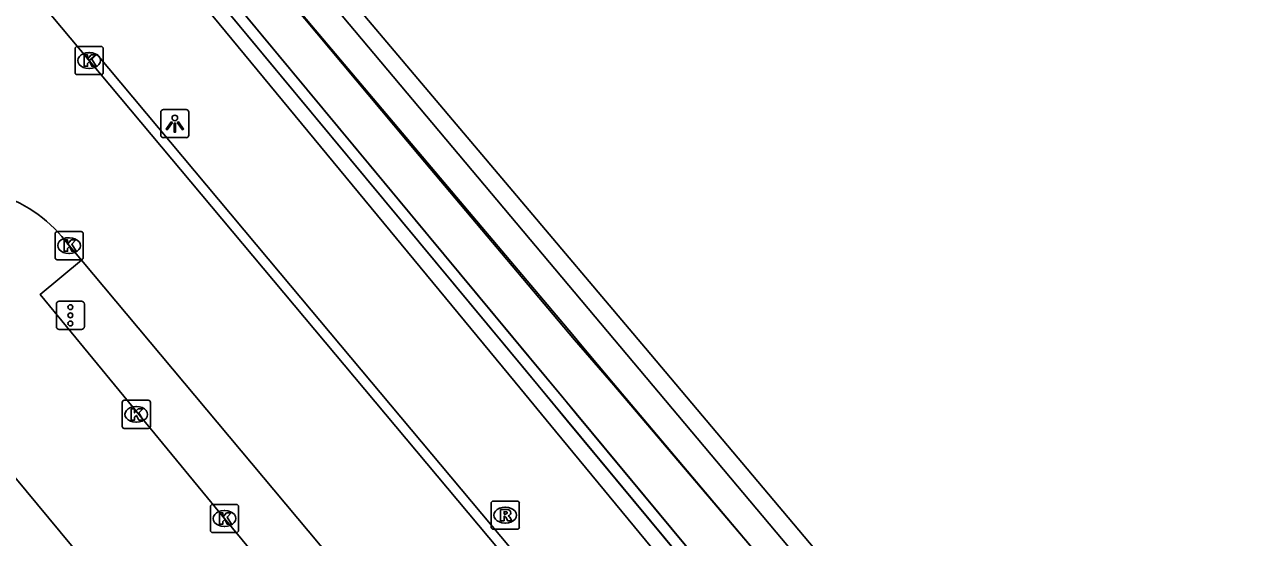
# Model space of a CAD drawing. Extents: x 159489 to 160304, y 383826 to 384530.
# Drawn here: x 159999.1 to 160042.66, y 384365.88 to 384384.09 of the extents above; entities that cross this region are included whole.
import ezdxf

# ---------------------------------------------------------------- set-up
doc = ezdxf.new("R2010")
doc.units = 0
for name, color, linetype in [('IMGEO_Berm_open', 7, 'Continuous'), ('IMGEO_Geluidsscherm', 7, 'Continuous'), ('IMGEO_Grasland_overig', 7, 'Continuous'), ('IMGEO_Haag', 7, 'Continuous'), ('IMGEO_Kolk', 7, 'Continuous'), ('IMGEO_Lichtpunt', 7, 'Continuous'), ('IMGEO_Muur', 7, 'Continuous'), ('IMGEO_Rijbaan_lokaal_gesloten', 7, 'Continuous'), ('IMGEO_Rijbaan_lokaal_open', 7, 'Continuous'), ('IMGEO_Rioolput', 7, 'Continuous'), ('IMGEO_Spoorbaan_halfverhard', 7, 'Continuous'), ('IMGEO_Verkeersregelinstallatiepaal', 7, 'Continuous'), ('IMGEO_Voetpad_open', 7, 'Continuous')]:
    doc.layers.add(name, color=color, linetype=linetype)

msp = doc.modelspace()

# ---------------------------------------------------------------- linework, layer by layer
at = {"layer": 'IMGEO_Berm_open'}
msp.add_lwpolyline([(160031.164, 384347.261), (160031.432, 384347.486), (160014.96, 384367.156), (160008.168, 384375.266), (160001.662, 384383.035), (160001.394, 384382.81)], dxfattribs=at)
at = {"layer": 'IMGEO_Geluidsscherm'}
msp.add_lwpolyline([(159996.841, 384398.858), (160004.982, 384389.167), (160013.112, 384379.425), (160018.618, 384372.896), (160020.004, 384371.288), (160025.427, 384364.899), (160031.831, 384357.227), (160036.569, 384351.512), (160050.423, 384335.054), (160058.443, 384325.423), (160063.637, 384319.301), (160076.399, 384303.987), (160093.251, 384283.877)], dxfattribs=at)
at = {"layer": 'IMGEO_Grasland_overig'}
for points in [[(160026.201, 384365.549), (159987.168, 384412.021), (159943.419, 384463.146), (159908.449, 384504.169), (159906.715, 384506.089)], [(159995.763, 384397.895), (159996.88, 384398.889), (160004.982, 384389.167), (160018.536, 384373.086), (160018.87, 384372.686), (160019.93, 384371.421), (160019.98, 384371.361), (160025.427, 384364.899), (160026.201, 384365.549)]]:
    msp.add_lwpolyline(points, dxfattribs=at)
at = {"layer": 'IMGEO_Haag'}
for points in [[(160018.206, 384370.833), (160000, 384392.786)], [(159999.692, 384392.531), (160017.322, 384371.273)], [(160017.322, 384371.273), (160037.245, 384347.25)], [(160037.546, 384347.514), (160018.206, 384370.833)]]:
    msp.add_lwpolyline(points, dxfattribs=at)
at = {"layer": 'IMGEO_Kolk'}
for p, q in [((160000.893, 384382.384), (160000.893, 384383.236)), ((160000.968, 384383.31), (160001.82, 384383.31)), ((160001.381, 384383.09), (160001.406, 384383.09)), ((160001.894, 384383.236), (160001.894, 384382.384)), ((160001.82, 384382.31), (160000.968, 384382.31)), ((160001.404, 384382.53), (160001.379, 384382.53)), ((160000.183, 384375.813), (160000.183, 384376.665)), ((160000.258, 384376.739), (160001.11, 384376.739)), ((160000.671, 384376.519), (160000.696, 384376.519)), ((160001.184, 384376.665), (160001.184, 384375.813)), ((160001.11, 384375.739), (160000.258, 384375.739)), ((160000.694, 384375.959), (160000.669, 384375.959)), ((160002.564, 384369.821), (160002.564, 384370.673)), ((160002.639, 384370.747), (160003.491, 384370.747)), ((160003.052, 384370.527), (160003.077, 384370.527)), ((160003.565, 384370.673), (160003.565, 384369.821)), ((160003.491, 384369.747), (160002.639, 384369.747)), ((160003.075, 384369.967), (160003.05, 384369.967)), ((160005.695, 384366.124), (160005.695, 384366.976)), ((160005.77, 384367.05), (160006.622, 384367.05)), ((160006.696, 384366.976), (160006.696, 384366.124)), ((160006.183, 384366.83), (160006.208, 384366.83)), ((160006.206, 384366.27), (160006.181, 384366.27)), ((160006.622, 384366.05), (160005.77, 384366.05))]:
    msp.add_line(p, q, dxfattribs=at)
for points in [[(160000.893, 384382.384), (160000.893, 384383.236)], [(160000.968, 384383.31), (160001.82, 384383.31)], [(160001.894, 384383.236), (160001.894, 384382.384)], [(160001.214, 384383.01), (160001.337, 384383.01), (160001.337, 384382.859), (160001.467, 384383.01), (160001.631, 384383.01), (160001.485, 384382.859), (160001.638, 384382.61), (160001.486, 384382.61), (160001.401, 384382.774), (160001.337, 384382.707), (160001.337, 384382.61), (160001.214, 384382.61), (160001.214, 384383.01)], [(160001.82, 384382.31), (160000.968, 384382.31)], [(160000.183, 384375.813), (160000.183, 384376.665)], [(160000.258, 384376.739), (160001.11, 384376.739)], [(160001.184, 384376.665), (160001.184, 384375.813)], [(160000.504, 384376.439), (160000.627, 384376.439), (160000.627, 384376.288), (160000.757, 384376.439), (160000.921, 384376.439), (160000.775, 384376.288), (160000.928, 384376.039), (160000.776, 384376.039), (160000.691, 384376.203), (160000.627, 384376.136), (160000.627, 384376.039), (160000.504, 384376.039), (160000.504, 384376.439)], [(160001.11, 384375.739), (160000.258, 384375.739)], [(160002.564, 384369.821), (160002.564, 384370.673)], [(160002.639, 384370.747), (160003.491, 384370.747)], [(160002.885, 384370.447), (160003.008, 384370.447), (160003.008, 384370.296), (160003.138, 384370.447), (160003.302, 384370.447), (160003.156, 384370.296), (160003.309, 384370.047), (160003.157, 384370.047), (160003.072, 384370.211), (160003.008, 384370.144), (160003.008, 384370.047), (160002.885, 384370.047), (160002.885, 384370.447)], [(160003.565, 384370.673), (160003.565, 384369.821)], [(160003.491, 384369.747), (160002.639, 384369.747)], [(160005.695, 384366.124), (160005.695, 384366.976)], [(160005.77, 384367.05), (160006.622, 384367.05)], [(160006.696, 384366.976), (160006.696, 384366.124)], [(160006.016, 384366.75), (160006.139, 384366.75), (160006.139, 384366.599), (160006.269, 384366.75), (160006.433, 384366.75), (160006.287, 384366.599), (160006.44, 384366.35), (160006.288, 384366.35), (160006.203, 384366.514), (160006.139, 384366.447), (160006.139, 384366.35), (160006.016, 384366.35), (160006.016, 384366.75)], [(160006.622, 384366.05), (160005.77, 384366.05)]]:
    msp.add_lwpolyline(points, dxfattribs=at)
for centre, start, end in [((160000.97, 384383.234), 91.552, 178.448), ((160000.97, 384383.234), 91.552, 178.448), ((160001.818, 384383.234), 1.552, 88.448), ((160001.818, 384383.234), 1.552, 88.448), ((160000.97, 384382.386), 181.552, 268.448), ((160000.97, 384382.386), 181.552, 268.448), ((160001.818, 384382.386), 271.552, 358.448), ((160001.818, 384382.386), 271.552, 358.448), ((160000.26, 384376.663), 91.552, 178.448), ((160000.26, 384376.663), 91.552, 178.448), ((160001.108, 384376.663), 1.552, 88.448), ((160001.108, 384376.663), 1.552, 88.448), ((160000.26, 384375.815), 181.552, 268.448), ((160000.26, 384375.815), 181.552, 268.448), ((160001.108, 384375.815), 271.552, 358.448), ((160001.108, 384375.815), 271.552, 358.448), ((160002.641, 384370.671), 91.552, 178.448), ((160002.641, 384370.671), 91.552, 178.448), ((160003.489, 384370.671), 1.552, 88.448), ((160003.489, 384370.671), 1.552, 88.448), ((160002.641, 384369.823), 181.552, 268.448), ((160002.641, 384369.823), 181.552, 268.448), ((160003.489, 384369.823), 271.552, 358.448), ((160003.489, 384369.823), 271.552, 358.448), ((160005.772, 384366.974), 91.552, 178.448), ((160005.772, 384366.974), 91.552, 178.448), ((160006.62, 384366.974), 1.552, 88.448), ((160006.62, 384366.974), 1.552, 88.448), ((160005.772, 384366.126), 181.552, 268.448), ((160005.772, 384366.126), 181.552, 268.448), ((160006.62, 384366.126), 271.552, 358.448), ((160006.62, 384366.126), 271.552, 358.448)]:
    msp.add_arc(centre, 0.0765, start, end, dxfattribs=at)
for centre, major_axis, ratio, start_param, end_param in [((160001.38, 384382.81), (-0.387, 0.002), 0.722429, 4.712389, 7.853982), ((160001.405, 384382.81), (-0.39, 0.002), 0.717154, 1.570796, 4.712389), ((160000.67, 384376.239), (-0.387, 0.002), 0.722429, 4.712389, 7.853982), ((160000.695, 384376.239), (-0.39, 0.002), 0.717154, 1.570796, 4.712389), ((160003.051, 384370.247), (-0.387, 0.002), 0.722429, 4.712389, 7.853982), ((160003.076, 384370.247), (-0.39, 0.002), 0.717154, 1.570796, 4.712389), ((160006.182, 384366.55), (-0.387, 0.002), 0.722429, 4.712389, 7.853982), ((160006.207, 384366.55), (-0.39, 0.002), 0.717154, 1.570796, 4.712389)]:
    msp.add_ellipse(centre, major_axis=major_axis, ratio=ratio, start_param=start_param, end_param=end_param, dxfattribs=at)
at = {"layer": 'IMGEO_Lichtpunt'}
for p, q in [((160003.934, 384380.973), (160003.934, 384380.166)), ((160003.934, 384380.973), (160003.934, 384380.166)), ((160004.836, 384381.068), (160004.028, 384381.068)), ((160004.836, 384381.068), (160004.028, 384381.068)), ((160004.93, 384380.166), (160004.93, 384380.973)), ((160004.93, 384380.166), (160004.93, 384380.973)), ((160004.028, 384380.072), (160004.836, 384380.072)), ((160004.028, 384380.072), (160004.836, 384380.072))]:
    msp.add_line(p, q, dxfattribs=at)
for points in [[(160004.308, 384380.637), (160004.347, 384380.609), (160004.159, 384380.347), (160004.121, 384380.374), (160004.308, 384380.637)], [(160004.41, 384380.589), (160004.457, 384380.589), (160004.457, 384380.267), (160004.41, 384380.267), (160004.41, 384380.589)], [(160004.52, 384380.609), (160004.558, 384380.636), (160004.745, 384380.374), (160004.706, 384380.346), (160004.52, 384380.609)]]:
    msp.add_lwpolyline(points, dxfattribs=at)
msp.add_circle((160004.433, 384380.771), 0.0994, dxfattribs=at)
for centre, start, end in [((160004.028, 384380.973), 90, 180), ((160004.028, 384380.973), 90, 180), ((160004.836, 384380.973), 0, 90), ((160004.836, 384380.973), 0, 90), ((160004.028, 384380.166), 180, 270), ((160004.028, 384380.166), 180, 270), ((160004.836, 384380.166), 270, 0), ((160004.836, 384380.166), 270, 360)]:
    msp.add_arc(centre, 0.0946, start, end, dxfattribs=at)
at = {"layer": 'IMGEO_Muur'}
for points in [[(160000, 384392.786), (160017.239, 384372), (160018.206, 384370.833)], [(160017.322, 384371.273), (160016.932, 384371.743), (159999.692, 384392.531)], [(160037.245, 384347.25), (160018.369, 384370.011), (160017.322, 384371.273)], [(160018.206, 384370.833), (160018.675, 384370.268), (160037.546, 384347.514)]]:
    msp.add_lwpolyline(points, dxfattribs=at)
at = {"layer": 'IMGEO_Rijbaan_lokaal_gesloten'}
for points in [[(159997.084, 384387.952), (160001.394, 384382.81)], [(160001.394, 384382.81), (160031.164, 384347.261)], [(160001.122, 384375.717), (160000.684, 384376.239), (160000.546, 384376.415)], [(160039.801, 384329.49), (160001.122, 384375.717)]]:
    msp.add_lwpolyline(points, dxfattribs=at)
msp.add_arc((159996.742, 384373.439), 4.829, 38.0372, 74.414, dxfattribs=at)
at = {"layer": 'IMGEO_Rijbaan_lokaal_open'}
for points in [[(160039.283, 384326.749), (160026.041, 384342.641), (160016.094, 384354.579), (160006.196, 384366.55), (159999.651, 384374.503), (160001.122, 384375.717)], [(160035.542, 384323.669), (160022.279, 384339.643), (160021.803, 384340.218), (160012.365, 384351.633), (160002.438, 384363.58), (159995.871, 384371.487), (159995.62, 384371.273), (159992.37, 384375.097)]]:
    msp.add_lwpolyline(points, dxfattribs=at)
at = {"layer": 'IMGEO_Rioolput'}
for p, q in [((160015.654, 384366.242), (160015.654, 384367.094)), ((160015.729, 384367.168), (160016.581, 384367.168)), ((160016.142, 384366.948), (160016.167, 384366.948)), ((160016.655, 384367.094), (160016.655, 384366.242)), ((160016.581, 384366.168), (160015.729, 384366.168)), ((160016.165, 384366.388), (160016.14, 384366.388))]:
    msp.add_line(p, q, dxfattribs=at)
for points in [[(160015.654, 384366.242), (160015.654, 384367.094)], [(160015.729, 384367.168), (160016.581, 384367.168)], [(160016.655, 384367.094), (160016.655, 384366.242)], [(160016.243, 384366.866), (160015.991, 384366.868), (160015.991, 384366.468)], [(160015.991, 384366.468), (160016.115, 384366.468), (160016.115, 384366.63), (160016.126, 384366.63)], [(160016.169, 384366.787), (160016.115, 384366.787), (160016.115, 384366.706)], [(160016.115, 384366.706), (160016.167, 384366.706)], [(160016.173, 384366.601), (160016.244, 384366.468), (160016.384, 384366.468), (160016.319, 384366.594)], [(160016.581, 384366.168), (160015.729, 384366.168)]]:
    msp.add_lwpolyline(points, dxfattribs=at)
for centre, radius, start, end in [((160015.731, 384367.092), 0.0765, 91.552, 178.448), ((160015.731, 384367.092), 0.0765, 91.552, 178.448), ((160016.579, 384367.092), 0.0765, 1.552, 88.448), ((160016.579, 384367.092), 0.0765, 1.552, 88.448), ((160016.125, 384366.577), 0.0533, 26.0293, 88.6989), ((160016.151, 384366.895), 0.19, 274.7715, 282.9687), ((160016.175, 384366.691), 0.0964, 77.0061, 93.1865), ((160016.189, 384366.748), 0.0378, 276.6634, 79.6772), ((160016.242, 384366.756), 0.109, 350.3612, 89.416), ((160016.24, 384366.756), 0.112, 277.5842, 350.9817), ((160016.224, 384366.541), 0.108, 29.5134, 73.7905), ((160015.731, 384366.244), 0.0765, 181.552, 268.448), ((160015.731, 384366.244), 0.0765, 181.552, 268.448), ((160016.579, 384366.244), 0.0765, 271.552, 358.448), ((160016.579, 384366.244), 0.0765, 271.552, 358.448)]:
    msp.add_arc(centre, radius, start, end, dxfattribs=at)
for centre, major_axis, ratio, start_param, end_param in [((160016.141, 384366.668), (-0.387, 0.002), 0.722429, 4.712389, 7.853982), ((160016.166, 384366.668), (-0.39, 0.002), 0.717154, 1.570796, 4.712389)]:
    msp.add_ellipse(centre, major_axis=major_axis, ratio=ratio, start_param=start_param, end_param=end_param, dxfattribs=at)
at = {"layer": 'IMGEO_Spoorbaan_halfverhard'}
msp.add_lwpolyline([(159907.127, 384507.74), (159908.52, 384504.918), (159920.281, 384491.074), (159927.893, 384482.329), (159946.346, 384460.673), (159969.897, 384433.23), (159977.394, 384424.427), (159983.253, 384417.289), (159999.609, 384398.19), (160010.33, 384385.387), (160016.296, 384378.329), (160021.129, 384372.592), (160033.465, 384357.944), (160037.959, 384352.458), (160040.86, 384349.27), (160051.171, 384337.035), (160057.72, 384329.194), (160064.728, 384320.793), (160078.435, 384304.365), (160083.82, 384298.032), (160092.408, 384287.749)], dxfattribs=at)
at = {"layer": 'IMGEO_Verkeersregelinstallatiepaal'}
for p, q in [((160000.233, 384373.363), (160000.233, 384374.163)), ((160000.233, 384374.163), (160000.233, 384373.363)), ((160000.333, 384374.263), (160001.123, 384374.263)), ((160001.123, 384374.263), (160000.333, 384374.263)), ((160001.223, 384374.163), (160001.223, 384373.363)), ((160001.223, 384373.363), (160001.223, 384374.163)), ((160001.123, 384373.263), (160000.333, 384373.263)), ((160000.333, 384373.263), (160001.123, 384373.263))]:
    msp.add_line(p, q, dxfattribs=at)
for centre in [(160000.728, 384374.053), (160000.728, 384373.763), (160000.728, 384373.473)]:
    msp.add_circle(centre, 0.085, dxfattribs=at)
for centre, start, end in [((160000.333, 384374.163), 90, 180), ((160000.333, 384374.163), 90, 180), ((160001.123, 384374.163), 0, 90), ((160001.123, 384374.163), 360, 90), ((160000.333, 384373.363), 180, 270), ((160000.333, 384373.363), 180, 270), ((160001.123, 384373.363), 270, 0), ((160001.123, 384373.363), 270, 0)]:
    msp.add_arc(centre, 0.1, start, end, dxfattribs=at)
at = {"layer": 'IMGEO_Voetpad_open'}
msp.add_lwpolyline([(159994.732, 384397.788), (159997.161, 384394.843), (160000, 384391.401), (160016.508, 384371.387), (160017.939, 384369.651), (160036.764, 384346.828), (160037.245, 384347.25)], dxfattribs=at)

doc.saveas('drawing.dxf')
